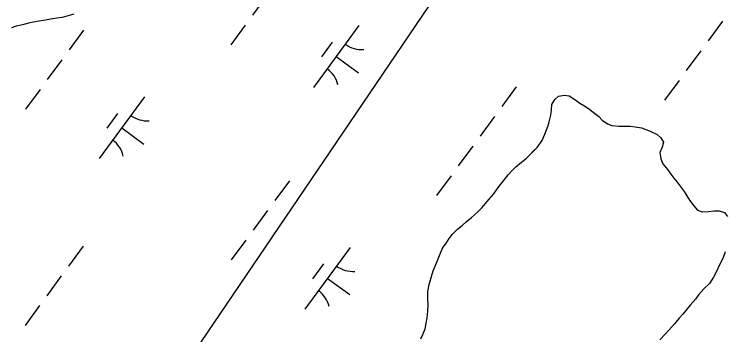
# Model space of a CAD drawing. Extents: x 3905714 to 3926767, y 183354 to 205755.
# Drawn here: x 3916577.1 to 3917040.4, y 195257.9 to 195467.2 of the extents above; entities that cross this region are included whole.
import ezdxf

# ---------------------------------------------------------------- set-up
doc = ezdxf.new("R2010")
doc.units = 0
for name, color, linetype in [('V-TOPO-SHOR', 7, 'Continuous'), ('V-UTIL-LINE', 7, 'Continuous'), ('V-WETL-SWMP', 7, 'Continuous')]:
    doc.layers.add(name, color=color, linetype=linetype)

msp = doc.modelspace()

# ---------------------------------------------------------------- linework, layer by layer
at = {"layer": 'V-TOPO-SHOR'}
for points in [[(3916615.95, 195467.19), (3916611.5, 195465.91), (3916608.36, 195465.14), (3916604.96, 195464.64), (3916600.78, 195463.88), (3916597.38, 195463.38), (3916592.15, 195462.37), (3916587.19, 195461.61), (3916582.48, 195460.33), (3916578.29, 195459.31), (3916575.41, 195458.28)], [(3916842.18, 195255.36), (3916843.51, 195258.22), (3916845.1, 195261.87), (3916845.64, 195265.52), (3916846.44, 195268.92), (3916846.73, 195273.35), (3916847.02, 195277.53), (3916846.78, 195281.71), (3916846.81, 195286.15), (3916847.62, 195290.85), (3916848.95, 195295.28), (3916850.28, 195299.71), (3916852.66, 195305.44), (3916855.31, 195311.96), (3916856.64, 195314.82), (3916858.48, 195317.42), (3916860.59, 195320.81), (3916862.96, 195323.67), (3916866.11, 195326.78), (3916869.26, 195329.38), (3916871.88, 195331.71), (3916875.3, 195334.56), (3916879.23, 195337.94), (3916882.12, 195341.05), (3916884.23, 195343.39), (3916886.86, 195346.51), (3916889.75, 195349.89), (3916892.65, 195354.05), (3916896.07, 195358.47), (3916899.23, 195362.37), (3916901.85, 195365.22), (3916904.22, 195367.56), (3916907.89, 195370.67), (3916911.04, 195373.27), (3916913.41, 195375.6), (3916915.77, 195377.94), (3916918.13, 195380.28), (3916921.29, 195384.7), (3916923.15, 195388.87), (3916925, 195393.82), (3916925.81, 195396.95), (3916926.88, 195401.38), (3916927.42, 195404.77), (3916927.7, 195408.17), (3916929.55, 195411.55), (3916931.91, 195413.63), (3916935.83, 195414.39), (3916938.96, 195413.85), (3916942.61, 195411.48), (3916945.99, 195409.11), (3916948.59, 195407.52), (3916951.45, 195405.68)], [(3916951.45, 195405.68), (3916954.83, 195403.05), (3916958.21, 195400.42), (3916960.55, 195398.05), (3916963.93, 195395.68), (3916966.8, 195394.62), (3916971.23, 195394.07), (3916975.68, 195394.05), (3916978.81, 195394.03), (3916981.94, 195393.75), (3916986.11, 195392.94), (3916988.98, 195391.88), (3916991.85, 195390.82), (3916996.28, 195388.7), (3916998.61, 195386.6), (3917000.43, 195383.71), (3916999.62, 195380.32), (3916998.03, 195376.94), (3916998.79, 195372.75), (3917000.08, 195369.61), (3917003.19, 195365.68), (3917005.26, 195362.79), (3917007.08, 195360.17), (3917009.41, 195357.54), (3917012, 195354.13), (3917013.82, 195351.51), (3917015.63, 195348.63), (3917017.44, 195345.74), (3917020.29, 195342.07), (3917022.62, 195339.18), (3917025.75, 195338.12), (3917029.93, 195338.36), (3917033.33, 195338.86), (3917036.73, 195338.84), (3917040.12, 195337.78), (3917042.19, 195335.15)], [(3917040.75, 195312.18), (3917039.16, 195307.75), (3917037.04, 195303.58), (3917034.93, 195299.15), (3917033.08, 195295.51), (3917030.44, 195291.34), (3917026.76, 195287.97), (3917023.35, 195284.07), (3917021.24, 195281.21), (3917017.82, 195277.32), (3917013.09, 195271.33), (3917010.72, 195268.74), (3917007.56, 195265.1), (3917003.88, 195260.94), (3917001.52, 195258.34), (3916998.1, 195254.71)]]:
    msp.add_lwpolyline(points, dxfattribs=at)
at = {"layer": 'V-UTIL-LINE'}
msp.add_lwpolyline([(3920382.72, 200123.13), (3919431.34, 198911.04), (3917639.74, 196643.01), (3912670.96, 189304.15), (3911629.35, 187953.28)], dxfattribs=at)
at = {"layer": 'V-WETL-SWMP'}
for p, q in [((3916741.89, 195479.45), (3916732.44, 195466.54)), ((3916615.95, 195467.19), (3916611.5, 195465.91)), ((3916597.38, 195463.38), (3916592.15, 195462.36)), ((3916600.78, 195463.88), (3916597.38, 195463.38)), ((3916604.96, 195464.64), (3916600.78, 195463.88)), ((3916608.36, 195465.14), (3916604.96, 195464.64)), ((3916611.5, 195465.91), (3916608.36, 195465.14)), ((3917038.97, 195462.62), (3917029.52, 195449.72)), ((3916578.29, 195459.31), (3916575.41, 195458.28)), ((3916582.48, 195460.33), (3916578.29, 195459.31)), ((3916587.19, 195461.61), (3916582.48, 195460.33)), ((3916592.15, 195462.36), (3916587.19, 195461.61)), ((3916727.71, 195460.09), (3916718.25, 195447.18)), ((3916801.89, 195459.76), (3916772.34, 195419.43)), ((3916622.3, 195456.8), (3916612.84, 195443.89)), ((3916784.44, 195448.99), (3916777.35, 195439.31)), ((3916787.12, 195439.59), (3916801.64, 195428.96)), ((3917024.79, 195443.26), (3917015.33, 195430.36)), ((3916608.11, 195437.44), (3916598.66, 195424.53)), ((3917010.6, 195423.9), (3917001.15, 195411)), ((3916593.93, 195418.08), (3916584.47, 195405.17)), ((3916904.44, 195419.86), (3916894.99, 195406.96)), ((3916661.94, 195413.25), (3916632.39, 195372.91)), ((3916927.7, 195408.17), (3916929.55, 195411.55)), ((3916929.55, 195411.55), (3916931.91, 195413.63)), ((3916931.91, 195413.63), (3916935.83, 195414.39)), ((3916935.83, 195414.39), (3916938.96, 195413.85)), ((3916938.96, 195413.85), (3916942.61, 195411.48)), ((3916927.42, 195404.77), (3916927.7, 195408.17)), ((3916942.61, 195411.48), (3916945.99, 195409.1)), ((3916945.99, 195409.1), (3916948.59, 195407.52)), ((3916948.59, 195407.52), (3916951.45, 195405.68)), ((3916644.49, 195402.48), (3916637.39, 195392.8)), ((3916926.88, 195401.38), (3916927.42, 195404.77)), ((3916951.45, 195405.68), (3916958.21, 195400.42)), ((3916890.26, 195400.5), (3916880.8, 195387.6)), ((3916925.81, 195396.95), (3916926.88, 195401.38)), ((3916958.21, 195400.42), (3916960.55, 195398.05)), ((3916960.55, 195398.05), (3916963.93, 195395.68)), ((3916647.16, 195393.08), (3916661.68, 195382.44)), ((3916923.15, 195388.87), (3916925, 195393.82)), ((3916925, 195393.82), (3916925.81, 195396.95)), ((3916963.93, 195395.68), (3916966.8, 195394.62)), ((3916966.8, 195394.62), (3916971.23, 195394.07)), ((3916971.23, 195394.07), (3916978.81, 195394.03)), ((3916978.81, 195394.03), (3916981.94, 195393.75)), ((3916981.94, 195393.75), (3916986.11, 195392.94)), ((3916921.29, 195384.7), (3916923.15, 195388.87)), ((3916986.11, 195392.94), (3916991.85, 195390.82)), ((3916991.85, 195390.82), (3916996.27, 195388.7)), ((3916996.27, 195388.7), (3916998.61, 195386.6)), ((3916918.14, 195380.28), (3916921.29, 195384.7)), ((3916998.61, 195386.6), (3917000.43, 195383.71)), ((3916876.07, 195381.14), (3916866.62, 195368.24)), ((3916911.04, 195373.27), (3916918.14, 195380.28)), ((3916999.62, 195380.32), (3916998.03, 195376.94)), ((3917000.43, 195383.71), (3916999.62, 195380.32)), ((3916998.03, 195376.94), (3916998.79, 195372.75)), ((3916904.22, 195367.56), (3916907.89, 195370.67)), ((3916907.89, 195370.67), (3916911.04, 195373.27)), ((3916998.79, 195372.75), (3917000.08, 195369.61)), ((3916899.23, 195362.37), (3916901.85, 195365.22)), ((3916901.85, 195365.22), (3916904.22, 195367.56)), ((3917000.08, 195369.61), (3917003.19, 195365.68)), ((3917003.19, 195365.68), (3917005.26, 195362.79)), ((3916861.89, 195361.78), (3916852.43, 195348.88)), ((3916896.07, 195358.47), (3916899.23, 195362.37)), ((3917005.26, 195362.79), (3917007.08, 195360.17)), ((3916756.48, 195358.49), (3916747.02, 195345.58)), ((3916892.65, 195354.05), (3916896.07, 195358.47)), ((3917007.08, 195360.17), (3917009.41, 195357.54)), ((3917009.41, 195357.54), (3917012, 195354.13)), ((3916889.75, 195349.89), (3916892.65, 195354.05)), ((3917012, 195354.13), (3917013.82, 195351.51)), ((3917013.82, 195351.51), (3917017.44, 195345.74)), ((3916886.86, 195346.51), (3916889.75, 195349.89)), ((3916882.12, 195341.05), (3916884.23, 195343.39)), ((3916884.23, 195343.39), (3916886.86, 195346.51)), ((3917017.44, 195345.74), (3917020.29, 195342.07)), ((3917020.29, 195342.07), (3917022.62, 195339.18)), ((3916742.29, 195339.13), (3916732.84, 195326.22)), ((3916875.3, 195334.56), (3916879.23, 195337.93)), ((3916879.23, 195337.93), (3916882.12, 195341.05)), ((3917022.62, 195339.18), (3917025.75, 195338.12)), ((3917025.75, 195338.12), (3917029.93, 195338.36)), ((3917029.93, 195338.36), (3917033.33, 195338.86)), ((3917033.33, 195338.86), (3917036.73, 195338.84)), ((3917036.73, 195338.84), (3917040.12, 195337.78)), ((3917040.12, 195337.78), (3917042.19, 195335.15)), ((3916871.88, 195331.71), (3916875.3, 195334.56)), ((3916866.11, 195326.78), (3916869.26, 195329.37)), ((3916869.26, 195329.37), (3916871.88, 195331.71)), ((3916860.59, 195320.81), (3916862.96, 195323.67)), ((3916862.96, 195323.67), (3916866.11, 195326.78)), ((3916728.11, 195319.77), (3916718.65, 195306.86)), ((3916858.48, 195317.42), (3916860.59, 195320.81)), ((3916621.95, 195315.73), (3916612.49, 195302.83)), ((3916796.12, 195314.94), (3916766.57, 195274.61)), ((3916855.31, 195311.96), (3916856.64, 195314.82)), ((3916856.64, 195314.82), (3916858.48, 195317.42)), ((3916852.66, 195305.44), (3916855.31, 195311.96)), ((3917040.75, 195312.18), (3917039.16, 195307.75)), ((3916850.28, 195299.71), (3916852.66, 195305.44)), ((3917039.16, 195307.75), (3917037.04, 195303.58)), ((3916778.67, 195304.17), (3916771.57, 195294.49)), ((3917037.04, 195303.58), (3917034.93, 195299.15)), ((3916607.76, 195296.37), (3916598.31, 195283.47)), ((3916847.62, 195290.85), (3916850.28, 195299.71)), ((3917034.93, 195299.15), (3917033.08, 195295.51)), ((3916781.34, 195294.77), (3916795.86, 195284.14)), ((3917030.44, 195291.34), (3917026.77, 195287.97)), ((3917033.08, 195295.51), (3917030.44, 195291.34)), ((3916846.81, 195286.15), (3916847.62, 195290.85)), ((3917026.77, 195287.97), (3917023.35, 195284.07)), ((3916846.78, 195281.71), (3916846.81, 195286.15)), ((3917023.35, 195284.07), (3917021.24, 195281.21)), ((3916846.73, 195273.35), (3916847.02, 195277.53)), ((3916847.02, 195277.53), (3916846.78, 195281.71)), ((3917017.82, 195277.31), (3917013.09, 195271.33)), ((3917021.24, 195281.21), (3917017.82, 195277.31)), ((3916593.58, 195277.01), (3916584.12, 195264.11)), ((3916846.44, 195268.92), (3916846.73, 195273.35)), ((3916845.64, 195265.52), (3916846.44, 195268.92)), ((3917010.72, 195268.74), (3917007.56, 195265.1)), ((3917013.09, 195271.33), (3917010.72, 195268.74)), ((3916845.1, 195261.87), (3916845.64, 195265.52)), ((3917007.56, 195265.1), (3917003.89, 195260.94)), ((3916843.51, 195258.22), (3916845.1, 195261.87)), ((3917003.89, 195260.94), (3917001.52, 195258.34)), ((3916842.19, 195255.36), (3916843.51, 195258.22)), ((3917001.52, 195258.34), (3916998.1, 195254.71))]:
    msp.add_line(p, q, dxfattribs=at)
for centre, start, end in [((3916803.63, 195461.74), 233, 274.5436), ((3916770.99, 195417.17), 13, 54.5436), ((3916663.68, 195415.22), 233, 274.5436), ((3916631.03, 195370.66), 13, 54.5436), ((3916797.86, 195316.91), 233, 274.5436), ((3916765.21, 195272.35), 13, 54.5436)]:
    msp.add_arc(centre, 17.62, start, end, dxfattribs=at)

doc.saveas('drawing.dxf')
